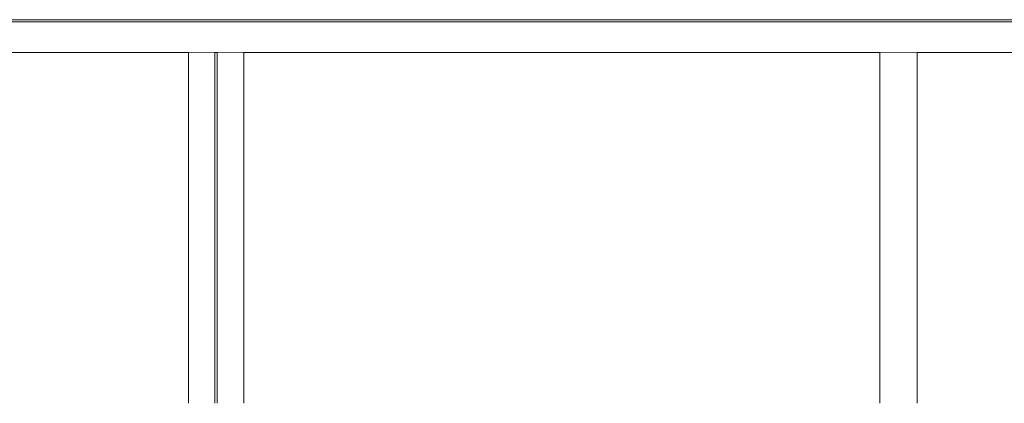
# Model space of a CAD drawing. Header units: millimetres. Extents: x -30280 to 309309, y -17460 to 4378.
# Tile 710 of 1056: x 246664 to 255937, y -17110 to -13500. Entities that reach past the tile are written whole.
import ezdxf

# ---------------------------------------------------------------- set-up
doc = ezdxf.new("R2010")
doc.units = ezdxf.units.MM
doc.header["$MEASUREMENT"] = 0
doc.linetypes.add('Wipeout_Contour', pattern=[1000, 0, -1000])
doc.layers.add('09_EI_Mobiliari general', color=7, linetype='Continuous')
doc.layers.add('10_ESTR_Fotjats', color=7, linetype='Continuous')
doc.layers.add('09_EI_Mobiliari general_Pluma_Nº__88', color=7, linetype='Continuous', lineweight=5)
doc.layers.add('10_ESTR_Fotjats_Pluma_Nº__1', color=7, linetype='Continuous', lineweight=5)

# ---------------------------------------------------------------- blocks, each defined once
blk = doc.blocks.new('Elem Sección_485_6', base_point=(235890.6, -13460))
at = {"layer": '10_ESTR_Fotjats_Pluma_Nº__1', "color": 7, "linetype": 'Continuous', "lineweight": 5}
for p, q in [((260735.6, -13500), (227981.8, -13500)), ((260735.6, -13520), (227981.8, -13520)), ((260735.6, -13810), (227981.8, -13810))]:
    blk.add_line(p, q, dxfattribs=at)
blk = doc.blocks.new('Elem Sección_488_6', base_point=(235890.6, -13460))
at = {"color": 254, "linetype": 'Wipeout_Contour', "lineweight": 0, "ltscale": 1021658.474557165}
blk.add_wipeout([(254766, -13810), (254766, -17110), (255116, -17110), (255116, -13810)], dxfattribs=at).dxf.layer = '09_EI_Mobiliari general'
at = {"layer": '09_EI_Mobiliari general_Pluma_Nº__88', "color": 7, "linetype": 'Continuous', "lineweight": 5}
for p, q in [((254766, -17110), (254766, -13810)), ((255116, -17110), (255116, -13810))]:
    blk.add_line(p, q, dxfattribs=at)
blk = doc.blocks.new('Elem Sección_489_6', base_point=(235890.6, -13460))
at = {"color": 254, "linetype": 'Wipeout_Contour', "lineweight": 0, "ltscale": 996539.130304}
blk.add_wipeout([(248524.2, -13810), (248524.2, -17110), (248774.2, -17110), (248774.2, -13810)], dxfattribs=at).dxf.layer = '09_EI_Mobiliari general'
at = {"layer": '09_EI_Mobiliari general_Pluma_Nº__88', "color": 7, "linetype": 'Continuous', "lineweight": 5}
for p, q in [((248524.2, -17110), (248524.2, -13810)), ((248774.2, -17110), (248774.2, -13810))]:
    blk.add_line(p, q, dxfattribs=at)
blk = doc.blocks.new('Elem Sección_490_6', base_point=(235890.6, -13460))
at = {"color": 254, "linetype": 'Wipeout_Contour', "lineweight": 0, "ltscale": 995455.629348}
blk.add_wipeout([(248252.8, -13810), (248252.8, -17110), (248502.8, -17110), (248502.8, -13810)], dxfattribs=at).dxf.layer = '09_EI_Mobiliari general'
at = {"layer": '09_EI_Mobiliari general_Pluma_Nº__88', "color": 7, "linetype": 'Continuous', "lineweight": 5}
for p, q in [((248252.8, -17110), (248252.8, -13810)), ((248502.8, -17110), (248502.8, -13810))]:
    blk.add_line(p, q, dxfattribs=at)

msp = doc.modelspace()

# ---------------------------------------------------------------- block references
at = {"layer": '10_ESTR_Fotjats', "lineweight": 0}
msp.add_blockref('Elem Sección_485_6', (235890.6, -13460), dxfattribs=at)

# ---------------------------------------------------------------- next in the draw order: block references
at = {"layer": '09_EI_Mobiliari general', "lineweight": 0}
for name in ['Elem Sección_489_6', 'Elem Sección_488_6']:
    msp.add_blockref(name, (235890.6, -13460), dxfattribs=at)

# ---------------------------------------------------------------- next in the draw order: block references
msp.add_blockref('Elem Sección_490_6', (235890.6, -13460), dxfattribs=at)

doc.saveas('drawing.dxf')
